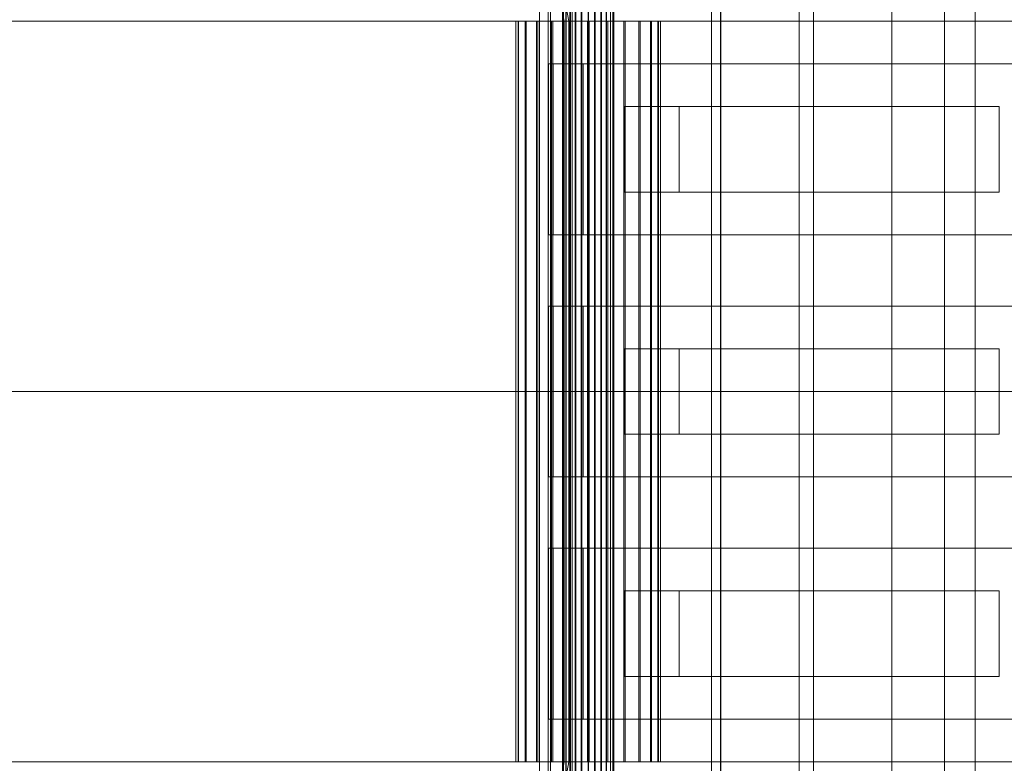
# Model space of a CAD drawing. Header units: millimetres. Extents: x -4738 to 65662, y -68080 to 6847.
# Tile 440 of 656: x 1729 to 2075, y -18130 to -17870. Entities that reach past the tile are written whole.
import ezdxf

# ---------------------------------------------------------------- set-up
doc = ezdxf.new("R2010")
doc.units = ezdxf.units.MM
doc.layers.add('superior_C01', color=7, linetype='Continuous', lineweight=0)
doc.layers.add('superior_tolva-C01', color=7, linetype='Continuous', lineweight=0)

msp = doc.modelspace()

# ---------------------------------------------------------------- linework, layer by layer
at = {"layer": 'superior_C01'}
for p, q in [((2053.856, -17550), (2053.856, -18450)), ((2064.641, -18450), (2064.641, -17550)), ((1975.375, -17570), (1975.375, -18430)), ((2002.875, -17570), (2002.875, -18430)), ((2007.875, -18430), (2007.875, -17570)), ((2035.375, -18430), (2035.375, -17570)), ((1923.146, -17575), (1923.146, -18425)), ((1926.382, -18425), (1926.382, -17575)), ((1972.065, -18425), (1972.065, -17575)), ((1975.301, -17575), (1975.301, -18425)), ((1901.94, -17771.702), (1920.384, -17870)), ((1921.992, -17870), (1903.548, -17771.702)), ((1919.841, -18148), (1919.841, -17852)), ((1920.122, -18148), (1920.122, -17852)), ((1920.174, -18148), (1920.174, -17852)), ((1920.996, -18148), (1920.996, -17852)), ((1921.097, -18148), (1921.097, -17852)), ((1922.406, -18148), (1922.406, -17852)), ((1922.548, -18148), (1922.548, -17852)), ((1924.254, -18148), (1924.254, -17852)), ((1924.428, -18148), (1924.428, -17852)), ((1926.414, -18148), (1926.414, -17852)), ((1926.609, -18148), (1926.609, -17852)), ((1928.74, -18148), (1928.74, -17852)), ((1928.941, -18148), (1928.941, -17852)), ((1931.072, -18148), (1931.072, -17852)), ((1931.267, -18148), (1931.267, -17852)), ((1933.253, -18148), (1933.253, -17852)), ((1933.427, -18148), (1933.427, -17852)), ((1935.133, -18148), (1935.133, -17852)), ((1935.275, -18148), (1935.275, -17852)), ((1936.584, -18148), (1936.584, -17852)), ((1936.685, -18148), (1936.685, -17852)), ((1937.507, -17852), (1937.507, -18148)), ((1937.559, -18148), (1937.559, -17852)), ((1937.84, -18148), (1937.84, -17852)), ((995.816, -17870), (1920.384, -17870)), ((1921.992, -17870), (997.424, -17870)), ((1904.234, -17870), (1903.442, -17870)), ((1903.442, -17870), (1904.381, -17870)), ((1903.442, -18130), (1903.442, -17870)), ((1906.703, -17870), (1904.234, -17870)), ((1904.234, -18130), (1904.234, -17870)), ((1904.381, -17870), (1906.987, -17870)), ((1904.381, -18130), (1904.381, -17870)), ((1910.68, -17870), (1906.703, -17870)), ((1906.703, -18130), (1906.703, -17870)), ((1906.987, -17870), (1911.082, -17870)), ((1906.987, -18130), (1906.987, -17870)), ((1915.895, -17870), (1910.68, -17870)), ((1910.68, -18130), (1910.68, -17870)), ((1911.082, -17870), (1916.388, -17870)), ((1911.082, -18130), (1911.082, -17870)), ((1921.992, -17870), (1915.895, -17870)), ((1915.895, -18130), (1915.895, -17870)), ((1916.388, -17870), (1922.542, -17870)), ((1916.388, -18130), (1916.388, -17870)), ((1920.384, -17870), (1920.384, -18000)), ((1920.384, -17870), (2864.544, -17870)), ((1921.992, -18000), (1921.992, -17870)), ((2866.152, -17870), (1921.992, -17870)), ((1928.556, -17870), (1921.992, -17870)), ((1921.992, -18130), (1921.992, -17870)), ((1922.542, -17870), (1929.125, -17870)), ((1922.542, -18130), (1922.542, -17870)), ((1935.139, -17870), (1928.556, -17870)), ((1928.556, -18130), (1928.556, -17870)), ((1929.125, -17870), (1935.689, -17870)), ((1929.125, -18130), (1929.125, -17870)), ((1941.293, -17870), (1935.139, -17870)), ((1935.139, -18130), (1935.139, -17870)), ((1935.689, -17870), (1941.786, -17870)), ((1935.689, -18130), (1935.689, -17870)), ((1946.599, -17870), (1941.293, -17870)), ((1941.293, -18130), (1941.293, -17870)), ((1941.786, -17870), (1947.001, -17870)), ((1941.786, -18130), (1941.786, -17870)), ((1950.694, -17870), (1946.599, -17870)), ((1946.599, -18130), (1946.599, -17870)), ((1947.001, -17870), (1950.978, -17870)), ((1947.001, -18130), (1947.001, -17870)), ((1953.3, -17870), (1950.694, -17870)), ((1950.694, -18130), (1950.694, -17870)), ((1950.978, -17870), (1953.447, -17870)), ((1950.978, -18130), (1950.978, -17870)), ((1954.239, -17870), (1953.3, -17870)), ((1953.3, -17870), (1953.3, -18130)), ((1953.447, -17870), (1954.239, -17870)), ((1953.447, -18130), (1953.447, -17870)), ((1954.239, -18130), (1954.239, -17870)), ((2232.828, -17885), (1914.896, -17885)), ((1914.896, -17885), (1914.896, -17945)), ((1916.514, -17885), (1914.896, -17885)), ((2234.445, -17885), (1916.514, -17885)), ((1916.514, -17885), (1916.514, -17945)), ((1920.289, -17885), (1916.514, -17885)), ((2238.22, -17885), (1920.289, -17885)), ((1920.289, -17885), (1920.289, -17945)), ((1927.029, -17885), (1920.289, -17885)), ((1927.029, -17945), (1927.029, -17885)), ((1927.029, -17885), (2244.96, -17885)), ((1960.74, -17900), (1941.481, -17900)), ((1941.481, -17900), (1941.481, -17930)), ((2053.856, -17900), (1941.481, -17900)), ((1960.74, -17930), (1960.74, -17900)), ((1960.74, -17900), (2073.116, -17900)), ((2053.856, -17930), (2053.856, -17900)), ((2053.856, -17900), (2073.116, -17900)), ((2073.116, -17900), (2073.116, -17930)), ((1941.481, -17930), (1960.74, -17930)), ((1941.481, -17930), (2053.856, -17930)), ((2073.116, -17930), (1960.74, -17930)), ((2073.116, -17930), (2053.856, -17930)), ((1914.896, -17945), (2232.828, -17945)), ((1914.896, -17945), (1916.514, -17945)), ((1916.514, -17945), (2234.445, -17945)), ((1916.514, -17945), (1920.289, -17945)), ((1920.289, -17945), (2238.22, -17945)), ((1920.289, -17945), (1927.029, -17945)), ((2244.96, -17945), (1927.029, -17945)), ((2232.828, -17970), (1914.896, -17970)), ((1914.896, -17970), (1914.896, -18030)), ((1916.514, -17970), (1914.896, -17970)), ((2234.445, -17970), (1916.514, -17970)), ((1916.514, -17970), (1916.514, -18030)), ((1920.289, -17970), (1916.514, -17970)), ((2238.22, -17970), (1920.289, -17970)), ((1920.289, -17970), (1920.289, -18030)), ((1927.029, -17970), (1920.289, -17970)), ((1927.029, -18030), (1927.029, -17970)), ((1927.029, -17970), (2244.96, -17970)), ((1960.74, -17985), (1941.481, -17985)), ((1941.481, -17985), (1941.481, -18015)), ((2053.856, -17985), (1941.481, -17985)), ((1960.74, -18015), (1960.74, -17985)), ((1960.74, -17985), (2073.116, -17985)), ((2053.856, -18015), (2053.856, -17985)), ((2053.856, -17985), (2073.116, -17985)), ((2073.116, -17985), (2073.116, -18015)), ((995.816, -18000), (1920.384, -18000)), ((1921.992, -18000), (997.424, -18000)), ((1920.384, -18000), (1920.384, -18130)), ((1920.384, -18000), (2864.544, -18000)), ((1921.992, -18130), (1921.992, -18000)), ((2866.152, -18000), (1921.992, -18000)), ((1941.481, -18015), (1960.74, -18015)), ((1941.481, -18015), (2053.856, -18015)), ((2073.116, -18015), (1960.74, -18015)), ((2073.116, -18015), (2053.856, -18015)), ((1914.896, -18030), (2232.828, -18030)), ((1914.896, -18030), (1916.514, -18030)), ((1916.514, -18030), (2234.445, -18030)), ((1916.514, -18030), (1920.289, -18030)), ((1920.289, -18030), (2238.22, -18030)), ((1920.289, -18030), (1927.029, -18030)), ((2244.96, -18030), (1927.029, -18030)), ((2232.828, -18055), (1914.896, -18055)), ((1914.896, -18055), (1914.896, -18115)), ((1916.514, -18055), (1914.896, -18055)), ((2234.445, -18055), (1916.514, -18055)), ((1916.514, -18055), (1916.514, -18115)), ((1920.289, -18055), (1916.514, -18055)), ((2238.22, -18055), (1920.289, -18055)), ((1920.289, -18055), (1920.289, -18115)), ((1927.029, -18055), (1920.289, -18055)), ((1927.029, -18115), (1927.029, -18055)), ((1927.029, -18055), (2244.96, -18055)), ((1960.74, -18070), (1941.481, -18070)), ((1941.481, -18070), (1941.481, -18100)), ((2053.856, -18070), (1941.481, -18070)), ((1960.74, -18100), (1960.74, -18070)), ((1960.74, -18070), (2073.116, -18070)), ((2053.856, -18100), (2053.856, -18070)), ((2053.856, -18070), (2073.116, -18070)), ((2073.116, -18070), (2073.116, -18100)), ((1941.481, -18100), (1960.74, -18100)), ((1941.481, -18100), (2053.856, -18100)), ((2073.116, -18100), (1960.74, -18100)), ((2073.116, -18100), (2053.856, -18100)), ((1914.896, -18115), (2232.828, -18115)), ((1914.896, -18115), (1916.514, -18115)), ((1916.514, -18115), (2234.445, -18115)), ((1916.514, -18115), (1920.289, -18115)), ((1920.289, -18115), (2238.22, -18115)), ((1920.289, -18115), (1927.029, -18115)), ((2244.96, -18115), (1927.029, -18115)), ((995.816, -18130), (1920.384, -18130)), ((1921.992, -18130), (997.424, -18130)), ((1920.384, -18130), (1901.94, -18228.298)), ((1904.381, -18130), (1903.442, -18130)), ((1903.442, -18130), (1904.234, -18130)), ((1903.548, -18228.298), (1921.992, -18130)), ((1904.234, -18130), (1906.703, -18130)), ((1906.987, -18130), (1904.381, -18130)), ((1906.703, -18130), (1910.68, -18130)), ((1911.082, -18130), (1906.987, -18130)), ((1910.68, -18130), (1915.895, -18130)), ((1916.388, -18130), (1911.082, -18130)), ((1915.895, -18130), (1921.992, -18130)), ((1922.542, -18130), (1916.388, -18130)), ((1920.384, -18130), (2864.544, -18130)), ((2866.152, -18130), (1921.992, -18130)), ((1921.992, -18130), (1928.556, -18130)), ((1929.125, -18130), (1922.542, -18130)), ((1928.556, -18130), (1935.139, -18130)), ((1935.689, -18130), (1929.125, -18130)), ((1935.139, -18130), (1941.293, -18130)), ((1941.786, -18130), (1935.689, -18130)), ((1941.293, -18130), (1946.599, -18130)), ((1947.001, -18130), (1941.786, -18130)), ((1946.599, -18130), (1950.694, -18130)), ((1950.978, -18130), (1947.001, -18130)), ((1950.694, -18130), (1953.3, -18130)), ((1953.447, -18130), (1950.978, -18130)), ((1953.3, -18130), (1954.239, -18130)), ((1954.239, -18130), (1953.447, -18130))]:
    msp.add_line(p, q, dxfattribs=at)
at = {"layer": 'superior_tolva-C01'}
for p, q in [((1911.751, -17775), (1911.751, -18225)), ((1914.751, -17775), (1914.751, -18225)), ((1915.594, -18225), (1915.594, -17775))]:
    msp.add_line(p, q, dxfattribs=at)

doc.saveas('drawing.dxf')
